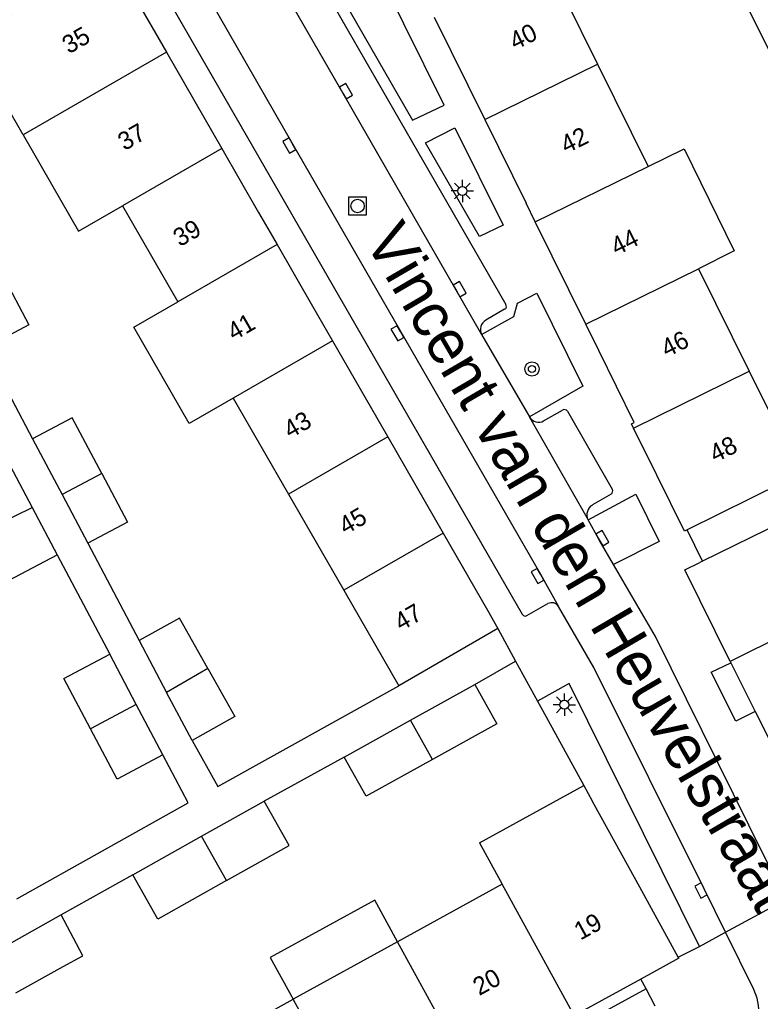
# Model space of a CAD drawing. Extents: x 132994 to 136000, y 393499 to 395512.
# Drawn here: x 134610.8 to 134652.1, y 394682.2 to 394737 of the extents above; entities that cross this region are included whole.
import ezdxf

# ---------------------------------------------------------------- set-up
doc = ezdxf.new("R2010")
doc.units = 0
for name, color, linetype in [('gg-afsc-erfafscheiding', 7, 'Continuous'), ('gg-afsc-hekwerk', 7, 'Continuous'), ('gg-afsc-muur', 7, 'Continuous'), ('gg-anno-huisnummerreeks BGT', 7, 'Continuous'), ('gg-anno-openbare ruimte label', 7, 'Continuous'), ('gg-bbg-bijgebouw', 7, 'Continuous'), ('gg-bbg-gedigitaliseerde bebouwing', 7, 'Continuous'), ('gg-bbg-gedigitaliseerde bijgebouw', 7, 'Continuous'), ('gg-bbg-hoofdgebouw', 7, 'Continuous'), ('gg-bbg-luifel en loopbrug', 7, 'Continuous'), ('gg-bbg-tussenscheiding', 7, 'Continuous'), ('gg-knt-verharding', 7, 'Continuous'), ('gg-knt-verharding nz', 7, 'Continuous'), ('gt-grn-weggrens', 7, 'Continuous'), ('gt-symb-boom', 7, 'Continuous'), ('gt-symb-kolk', 7, 'Continuous'), ('gt-symb-lichtmast', 7, 'Continuous'), ('gt-symb-rioolschacht', 7, 'Continuous')]:
    doc.layers.add(name, color=color, linetype=linetype)

# ---------------------------------------------------------------- blocks, each defined once
blk = doc.blocks.new('gt0-BOOM')
at = {"layer": 'gt-symb-boom'}
for radius in [0.4, 0.2]:
    blk.add_circle((0, 0), radius, dxfattribs=at)
blk = doc.blocks.new('gt0-KOLK')
at = {"layer": 'gt-symb-kolk'}
blk.add_lwpolyline([(0, 0), (0.375, 0), (0.375, 0.4), (-0.375, 0.4), (-0.375, 0), (0, 0)], dxfattribs=at)
blk = doc.blocks.new('gt0-LMAST')
at = {"layer": 'gt-symb-lichtmast'}
for p, q in [((-0.005, 0.246), (-0.005, 0.621)), ((-0.182, 0.173), (-0.447, 0.438)), ((0.172, 0.173), (0.437, 0.438)), ((-0.255, -0.004), (-0.63, -0.004)), ((-0.182, -0.181), (-0.447, -0.446)), ((-0.005, -0.254), (-0.005, -0.629)), ((0.437, -0.446), (0.172, -0.181)), ((0.245, -0.004), (0.62, -0.004))]:
    blk.add_line(p, q, dxfattribs=at)
blk.add_circle((-0.005, -0.004), 0.25, dxfattribs=at)
blk = doc.blocks.new('gt0-RS')
at = {"layer": 'gt-symb-rioolschacht'}
blk.add_lwpolyline([(-0.5, -0.5), (0.5, -0.5), (0.5, 0.5), (-0.5, 0.5)], close=True, dxfattribs=at)
blk.add_circle((0, 0), 0.375, dxfattribs=at)

msp = doc.modelspace()

# ---------------------------------------------------------------- linework, layer by layer
at = {"layer": 'gg-afsc-erfafscheiding'}
for p, q in [((134608.852, 394718.625), (134611.519, 394713.576)), ((134614.599, 394707.743), (134617.468, 394702.311)), ((134612.89, 394707.101), (134615.821, 394701.551)), ((134621.85, 394694.164), (134631.954, 394699.777)), ((134620.414, 394696.733), (134621.85, 394694.164)), ((134628.9, 394695.805), (134624.437, 394693.352)), ((134617.112, 394689.237), (134613.113, 394686.995))]:
    msp.add_line(p, q, dxfattribs=at)
msp.add_lwpolyline([(134610.637, 394687.898), (134620.208, 394693.247), (134618.791, 394695.929)], dxfattribs=at)
at = {"layer": 'gg-afsc-hekwerk'}
msp.add_line((134648.896, 394706.737), (134648.035, 394708.482), dxfattribs=at)
at = {"layer": 'gg-afsc-muur'}
for p, q in [((134636.185, 394699.864), (134638.465, 394701.164)), ((134638.465, 394701.164), (134639.687, 394698.934)), ((134650.44, 394701.15), (134650.482, 394701.066)), ((134650.482, 394701.066), (134651.838, 394698.348)), ((134639.687, 394698.934), (134639.965, 394698.427)), ((134639.965, 394698.427), (134642.27, 394694.22)), ((134651.838, 394698.348), (134652.7, 394696.62))]:
    msp.add_line(p, q, dxfattribs=at)
at = {"layer": 'gg-bbg-bijgebouw'}
for p, q in [((134632.6, 394697.866), (134636.185, 394699.864)), ((134636.185, 394699.864), (134637.412, 394697.663)), ((134628.9, 394695.805), (134632.6, 394697.866))]:
    msp.add_line(p, q, dxfattribs=at)
msp.add_lwpolyline([(134613.113, 394686.995), (134610.772, 394685.687), (134609.343, 394684.872)], dxfattribs=at)
at = {"layer": 'gg-bbg-gedigitaliseerde bebouwing'}
for p, q in [((134640.213, 394740.2), (134643.035, 394734.485)), ((134643.035, 394734.485), (134645.857, 394728.77)), ((134616.53, 394726.58), (134619.618, 394721.213)), ((134648.679, 394723.055), (134651.501, 394717.339)), ((134651.501, 394717.339), (134654.33, 394711.61)), ((134622.705, 394715.847), (134620.251, 394714.433)), ((134622.705, 394715.847), (134625.793, 394710.477)), ((134609.895, 394712.773), (134611.495, 394709.742)), ((134625.793, 394710.477), (134628.88, 394705.114)), ((134653.954, 394709.234), (134648.896, 394706.737)), ((134648.896, 394706.737), (134648.751, 394706.665)), ((134628.88, 394705.114), (134631.954, 394699.777)), ((134636.445, 394691.022), (134642.27, 394694.22)), ((134636.445, 394691.022), (134637.717, 394688.705)), ((134637.717, 394688.705), (134631.884, 394685.504)), ((134631.884, 394685.504), (134626.054, 394682.296)), ((134620.229, 394679.08), (134626.054, 394682.296))]:
    msp.add_line(p, q, dxfattribs=at)
for points in [[(134610.987, 394730.535), (134607.9, 394735.901), (134610.354, 394737.313)], [(134610.987, 394730.535), (134614.075, 394725.168), (134616.53, 394726.58)], [(134645.857, 394728.77), (134647.869, 394729.758), (134650.667, 394724.062), (134648.679, 394723.055)], [(134620.251, 394714.433), (134617.163, 394719.8), (134619.618, 394721.213)]]:
    msp.add_lwpolyline(points, dxfattribs=at)
at = {"layer": 'gg-bbg-gedigitaliseerde bijgebouw'}
for p, q in [((134653.889, 394732.653), (134651.037, 394738.414)), ((134611.519, 394713.576), (134613.164, 394710.46)), ((134613.164, 394710.46), (134614.599, 394707.743)), ((134611.495, 394709.742), (134612.89, 394707.101)), ((134619.717, 394703.568), (134617.468, 394702.311)), ((134621.296, 394700.743), (134619.717, 394703.568)), ((134617.468, 394702.311), (134618.996, 394699.418)), ((134617.306, 394698.74), (134615.821, 394701.551)), ((134621.296, 394700.743), (134622.794, 394698.063)), ((134620.414, 394696.733), (134618.996, 394699.418)), ((134618.791, 394695.929), (134617.306, 394698.74)), ((134622.794, 394698.063), (134620.414, 394696.733)), ((134637.412, 394697.663), (134633.831, 394695.675)), ((134620.945, 394691.39), (134624.437, 394693.352)), ((134617.112, 394689.237), (134620.945, 394691.39))]:
    msp.add_line(p, q, dxfattribs=at)
for points in [[(134609.835, 394722.722), (134611.313, 394719.924), (134608.852, 394718.625)], [(134615.378, 394711.628), (134613.732, 394714.745), (134611.519, 394713.576)], [(134615.378, 394711.628), (134616.813, 394708.912), (134614.599, 394707.743)], [(134608.746, 394708.381), (134610.179, 394705.669), (134612.89, 394707.101)], [(134614.746, 394697.388), (134613.261, 394700.199), (134615.821, 394701.551)], [(134618.791, 394695.929), (134616.231, 394694.577), (134614.746, 394697.388)], [(134633.831, 394695.675), (134630.129, 394693.62), (134628.9, 394695.805)], [(134622.333, 394688.918), (134625.826, 394690.881), (134624.437, 394693.352)], [(134622.333, 394688.918), (134618.501, 394686.765), (134617.112, 394689.237)], [(134610.591, 394682.649), (134613.219, 394684.126), (134614.321, 394684.707), (134613.113, 394686.995)]]:
    msp.add_lwpolyline(points, dxfattribs=at)
at = {"layer": 'gg-bbg-hoofdgebouw'}
for p, q in [((134615.899, 394740.508), (134618.986, 394735.141)), ((134633.924, 394737.112), (134636.744, 394731.396)), ((134618.986, 394735.141), (134622.073, 394729.774)), ((134636.744, 394731.396), (134639.05, 394726.722)), ((134622.073, 394729.774), (134624.13, 394726.197)), ((134639.564, 394725.68), (134639.05, 394726.722)), ((134624.13, 394726.197), (134625.16, 394724.407)), ((134642.385, 394719.963), (134639.564, 394725.68)), ((134625.16, 394724.407), (134627.139, 394720.967)), ((134627.139, 394720.967), (134628.247, 394719.04)), ((134643.11, 394718.493), (134642.385, 394719.963)), ((134628.247, 394719.04), (134631.334, 394713.673)), ((134646.34, 394711.546), (134645.044, 394714.169)), ((134631.334, 394713.673), (134634.422, 394708.307)), ((134647.89, 394708.41), (134646.34, 394711.546)), ((134654.33, 394711.61), (134648.035, 394708.482)), ((134634.422, 394708.307), (134636.895, 394704.007)), ((134648.035, 394708.482), (134647.89, 394708.41)), ((134647.91, 394706.25), (134648.751, 394706.665)), ((134650.44, 394701.15), (134647.91, 394706.25)), ((134636.895, 394704.007), (134637.48, 394702.99)), ((134637.48, 394702.99), (134631.954, 394699.777)), ((134642.27, 394694.22), (134642.756, 394693.336)), ((134645.19, 394688.91), (134642.756, 394693.336)), ((134647.536, 394684.642), (134645.19, 394688.91)), ((134647.57, 394684.58), (134645.445, 394683.414)), ((134647.57, 394684.58), (134647.536, 394684.642)), ((134645.445, 394683.414), (134642.283, 394681.68))]:
    msp.add_line(p, q, dxfattribs=at)
for points in [[(134645.044, 394714.169), (134644.93, 394714.4), (134645.09, 394714.48), (134643.11, 394718.493)], [(134652.7, 394696.62), (134655.79, 394698.17), (134653.55, 394702.68), (134650.44, 394701.15)]]:
    msp.add_lwpolyline(points, dxfattribs=at)
at = {"layer": 'gg-bbg-luifel en loopbrug'}
msp.add_lwpolyline([(134631.884, 394685.504), (134630.613, 394687.819), (134624.774, 394684.614), (134626.054, 394682.296)], dxfattribs=at)
at = {"layer": 'gg-bbg-tussenscheiding'}
for p, q in [((134618.986, 394735.141), (134610.987, 394730.535)), ((134636.744, 394731.396), (134643.035, 394734.485)), ((134622.073, 394729.774), (134616.53, 394726.58)), ((134639.564, 394725.68), (134645.857, 394728.77)), ((134625.16, 394724.407), (134619.618, 394721.213)), ((134642.385, 394719.963), (134648.679, 394723.055)), ((134628.247, 394719.04), (134622.705, 394715.847)), ((134645.044, 394714.169), (134651.501, 394717.339)), ((134631.334, 394713.673), (134625.793, 394710.477)), ((134615.378, 394711.628), (134613.164, 394710.46)), ((134608.746, 394708.381), (134611.495, 394709.742)), ((134634.422, 394708.307), (134628.88, 394705.114)), ((134621.296, 394700.743), (134618.996, 394699.418)), ((134617.306, 394698.74), (134614.746, 394697.388)), ((134633.831, 394695.675), (134632.6, 394697.866)), ((134622.333, 394688.918), (134620.945, 394691.39)), ((134641.736, 394681.38), (134637.717, 394688.705)), ((134635.902, 394678.179), (134631.884, 394685.504)), ((134630.068, 394674.979), (134626.054, 394682.296))]:
    msp.add_line(p, q, dxfattribs=at)
at = {"layer": 'gg-knt-verharding'}
for p, q in [((134624.42, 394744.561), (134637.913, 394721.065)), ((134615.842, 394743.705), (134638.839, 394703.79)), ((134637.854, 394720.803), (134636.806, 394720.195)), ((134636.572, 394719.39), (134639.235, 394714.797)), ((134640.031, 394714.568), (134641.081, 394715.169)), ((134641.362, 394715.112), (134643.856, 394710.759)), ((134639.235, 394714.797), (134639.249, 394714.773)), ((134643.791, 394710.489), (134642.75, 394709.876)), ((134639.094, 394703.707), (134640.268, 394704.371)), ((134637.48, 394702.99), (134638.465, 394701.164)), ((134647.536, 394684.642), (134648.731, 394685.239)), ((134646.249, 394681.912), (134645.742, 394682.873))]:
    msp.add_line(p, q, dxfattribs=at)
for points in [[(134632.707, 394731.352), (134634.473, 394732.194), (134629.978, 394741.283), (134627.67, 394740.139), (134632.707, 394731.352)], [(134633.44, 394730.085), (134635.084, 394730.923), (134637.767, 394725.489), (134636.46, 394724.853), (134633.44, 394730.085)], [(134636.572, 394719.39), (134638.359, 394720.403), (134638.566, 394721.145), (134639.651, 394721.693), (134642.223, 394716.505), (134639.235, 394714.797)], [(134642.511, 394709.053), (134645.17, 394710.48), (134646.483, 394707.845), (134643.934, 394706.557)], [(134643.934, 394706.557), (134643.136, 394707.929), (134642.511, 394709.053)], [(134653.552, 394687.861), (134652.356, 394690.231), (134646.272, 394702.542), (134643.934, 394706.557)], [(134650.175, 394686.033), (134648.982, 394688.445), (134642.829, 394700.799), (134640.865, 394704.208)], [(134651.838, 394698.348), (134650.755, 394697.814), (134649.379, 394700.538), (134650.482, 394701.066)], [(134648.731, 394685.239), (134641.447, 394699.914), (134639.687, 394698.934)], [(134651.948, 394682.344), (134651.762, 394682.826), (134650.175, 394686.033)], [(134645.742, 394682.873), (134642.581, 394681.136), (134642.283, 394681.68)]]:
    msp.add_lwpolyline(points, dxfattribs=at)
for centre, radius, start, end in [((134637.787, 394720.956), 0.167, 293.6251, 40.9934), ((134637.111, 394719.67), 0.607, 120.1428, 207.4407), ((134641.191, 394714.991), 0.209, 35.2504, 121.8162), ((134639.745, 394715.07), 0.578, 210.9151, 299.706), ((134643.686, 394710.657), 0.198, 301.9899, 30.9384), ((134643.077, 394709.335), 0.632, 121.1337, 206.4796), ((134640.48, 394703.973), 0.451, 31.4117, 118.0456), ((134638.999, 394703.848), 0.17, 199.9213, 304.0196), ((134646.941, 394681.304), 5.114, 301.8435, 11.7311)]:
    msp.add_arc(centre, radius, start, end, dxfattribs=at)
at = {"layer": 'gg-knt-verharding nz'}
msp.add_line((134639.249, 394714.773), (134642.511, 394709.053), dxfattribs=at)
for points in [[(134622.29, 394744.223), (134628.836, 394732.868), (134636.572, 394719.39)], [(134618.336, 394743.432), (134626.014, 394730.04), (134639.861, 394706.012), (134640.865, 394704.208)]]:
    msp.add_lwpolyline(points, dxfattribs=at)
msp.add_arc((134952.64, 394114.615), 637.1, 116.927023, 118.214696, dxfattribs=at)
at = {"layer": 'gt-grn-weggrens'}
for p, q in [((134650.175, 394686.033), (134653.552, 394687.861)), ((134648.731, 394685.239), (134650.175, 394686.033)), ((134645.742, 394682.873), (134645.445, 394683.414))]:
    msp.add_line(p, q, dxfattribs=at)

# ---------------------------------------------------------------- block references
at = {"layer": 'gt-symb-boom'}
msp.add_blockref('gt0-BOOM', (134639.378, 394717.468), dxfattribs=at)
at = {"layer": 'gt-symb-kolk'}
for p, rotation in [((134628.836, 394732.868), -60.14901923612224), ((134626.014, 394730.04), 119.83296544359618), ((134635.176, 394721.821), -60.14901923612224), ((134632.047, 394719.558), 119.92706122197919), ((134643.136, 394707.929), -59.79468035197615), ((134639.861, 394706.012), 119.9811016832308), ((134648.982, 394688.445), 116.47482167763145)]:
    msp.add_blockref('gt0-KOLK', p, dxfattribs=dict(at, rotation=rotation))
at = {"layer": 'gt-symb-lichtmast'}
for p in [(134635.503, 394727.409), (134641.193, 394698.73)]:
    msp.add_blockref('gt0-LMAST', p, dxfattribs=at)
at = {"layer": 'gt-symb-rioolschacht'}
msp.add_blockref('gt0-RS', (134629.65, 394726.563), dxfattribs=at)

# ---------------------------------------------------------------- texts
at = {"layer": 'gg-anno-huisnummerreeks BGT'}
for s, rotation, p in [('35', 29.9, (134613.541, 394735.026)), ('40', 26.2, (134638.437, 394735.248)), ('37', 29.9, (134616.648, 394729.624)), ('42', 26.2, (134641.288, 394729.47)), ('39', 29.9, (134619.733, 394724.261)), ('44', 26.3, (134644.094, 394723.783)), ('41', 29.9, (134622.749, 394719.018)), ('46', 26.2, (134646.898, 394718.099)), ('43', 29.9, (134625.889, 394713.558)), ('48', 26.3, (134649.601, 394712.223)), ('45', 29.9, (134628.977, 394708.191)), ('47', 29.9, (134632.07, 394702.815)), ('19', 28.7, (134642.081, 394685.562)), ('20', 28.7, (134636.438, 394682.467))]:
    msp.add_text(s, height=1, rotation=rotation, dxfattribs=at).set_placement(p)
at = {"layer": 'gg-anno-openbare ruimte label'}
msp.add_text('Vincent van den Heuvelstraat', height=2.5, rotation=300.3, dxfattribs=at).set_placement((134629.992, 394724.66))

doc.saveas('drawing.dxf')
